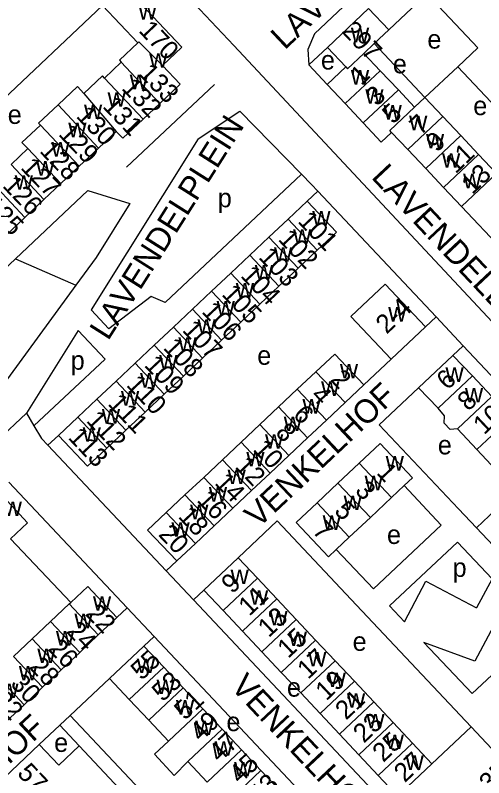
# Model space of a CAD drawing. Extents: x 161258 to 163262, y 380749 to 382054.
# Drawn here: x 162868.3 to 162967.6, y 381217.9 to 381379.6 of the extents above; entities that cross this region are included whole.
import ezdxf

# ---------------------------------------------------------------- set-up
doc = ezdxf.new("R2010")
doc.units = 0
for name, color, linetype in [('BLT_Basislijn', 7, 'Continuous'), ('BLT_Bebouwing', 7, 'Continuous'), ('BLT_Centroide', 7, 'Continuous'), ('BLT_Huisnummer', 7, 'Continuous'), ('BLT_Huisnummer_ tussenligend', 7, 'Continuous'), ('BLT_Huisnummer_reeks', 7, 'Continuous'), ('BLT_Onderverdeling_panden', 7, 'Continuous'), ('BLT_Straatnaam', 7, 'Continuous')]:
    doc.layers.add(name, color=color, linetype=linetype)

msp = doc.modelspace()

# ---------------------------------------------------------------- linework, layer by layer
at = {"layer": 'BLT_Basislijn'}
for p, q in [((162874.1, 381416.28), (162914.58, 381373.21)), ((162947.46, 381376.48), (162955.58, 381384.17)), ((162831.86, 381329.93), (162886.79, 381381.67)), ((163003.35, 381278.16), (162914.58, 381373.21)), ((162934.43, 381372.79), (162930.49, 381369.1)), ((162955.12, 381362.16), (162944.39, 381373.59)), ((162930.49, 381369.1), (162934.41, 381364.93)), ((162962.08, 381368.7), (162955.12, 381362.16)), ((162977.25, 381352.55), (162962.08, 381368.7)), ((162910.51, 381364.95), (162891.86, 381347.41)), ((162907.04, 381353.4), (162915.85, 381359.27)), ((162928.94, 381345.88), (162915.85, 381359.27)), ((162907.04, 381353.4), (162884.35, 381317.13)), ((162900.06, 381318.69), (162928.94, 381345.88)), ((162931.04, 381343.73), (162928.94, 381345.88)), ((162868.28, 381327.96), (162883.66, 381342.44)), ((162883.66, 381342.44), (162892.56, 381339.69)), ((162930.17, 381340.17), (162932.41, 381342.28)), ((162892.56, 381339.69), (162885.4, 381328.24)), ((162962.87, 381339.07), (162974.84, 381326.34)), ((162847.53, 381308.41), (162868.28, 381327.96)), ((162868.28, 381327.96), (162881.08, 381322.33)), ((162885.4, 381328.24), (162881.08, 381322.33)), ((162884.35, 381317.13), (162888.1, 381313.12)), ((162957.5, 381315.63), (162955.26, 381313.52)), ((162963.26, 381309.51), (162957.5, 381315.63)), ((162881.61, 381312.74), (162870.62, 381295.18)), ((162881.61, 381312.74), (162887.29, 381306.66)), ((162872.23, 381292.49), (162887.29, 381306.66)), ((162947.98, 381306.67), (162942.16, 381301.18)), ((162953.79, 381300.6), (162945.4, 381292.7)), ((162870.62, 381295.18), (162861.32, 381286.48)), ((162870.62, 381295.18), (162872.23, 381292.49)), ((162872.23, 381292.49), (162873.81, 381289.85)), ((162962.23, 381274.91), (162945.4, 381292.7)), ((162877.42, 381290.5), (162875.18, 381288.39)), ((162866.88, 381280.58), (162891.97, 381253.93)), ((162958.6, 381271.48), (162950.7, 381279.83)), ((162966.03, 381270.9), (162962.23, 381274.91)), ((162923.78, 381272.34), (162915.49, 381264.54)), ((162940.58, 381254.51), (162923.78, 381272.34)), ((162944.22, 381257.94), (162958.6, 381271.48)), ((162867.27, 381268.58), (162880.02, 381255.05)), ((162947.64, 381254.3), (162962.03, 381267.85)), ((162944.22, 381257.94), (162936.33, 381266.31)), ((162902.51, 381263.85), (162900.27, 381261.75)), ((162900.27, 381261.75), (162906.03, 381255.63)), ((162964.93, 381228.64), (162940.58, 381254.51)), ((162950.79, 381250.96), (162947.64, 381254.3)), ((162889.79, 381251.88), (162891.97, 381253.93)), ((162891.97, 381253.93), (162897.73, 381247.82)), ((162897.73, 381247.82), (162895.55, 381245.76)), ((162897.73, 381247.82), (162930.64, 381212.89)), ((162965.14, 381235.71), (162979.53, 381249.26)), ((162965.14, 381235.71), (162954.91, 381246.58)), ((162879.92, 381231.05), (162888.24, 381238.9)), ((162877.74, 381228.99), (162879.92, 381231.05)), ((162908.71, 381200.48), (162879.92, 381231.05)), ((162873.34, 381224.89), (162877.73, 381229)), ((162877.73, 381229), (162881.84, 381224.62))]:
    msp.add_line(p, q, dxfattribs=at)
for points in [[(162962.52, 381404.8), (162931.72, 381375.66), (162930.27, 381372.33), (162930.49, 381369.1)], [(162962.08, 381368.7), (162966.35, 381372.7), (162955.58, 381384.17)], [(162931.04, 381343.73), (162932.41, 381342.28)], [(162932.41, 381342.28), (162957.5, 381315.63)], [(162881.08, 381322.33), (162865.25, 381300.67), (162866.24, 381294.07), (162863.45, 381291.47)], [(162900.06, 381318.69), (162897.05, 381319.96), (162888.1, 381313.12)], [(162963.26, 381309.51), (162961.07, 381307.46)], [(162984.16, 381287.31), (162963.26, 381309.51)], [(162875.18, 381288.39), (162873.81, 381289.85)], [(162900.27, 381261.75), (162875.18, 381288.39)], [(162969.35, 381260.07), (162962.03, 381267.85)], [(162950.79, 381250.96), (162955.32, 381259.58), (162966.07, 381253.93)], [(162969.35, 381260.07), (162966.07, 381253.93)], [(162908.21, 381257.69), (162906.03, 381255.63)], [(162972.97, 381256.23), (162965.7, 381242.61), (162954.91, 381246.58)], [(162906.03, 381255.63), (162947.38, 381211.63)]]:
    msp.add_lwpolyline(points, dxfattribs=at)
at = {"layer": 'BLT_Bebouwing'}
for p, q in [((162894.25, 381373.76), (162886.79, 381381.67)), ((162934.43, 381372.79), (162943.19, 381381.01)), ((162943.19, 381381.01), (162947.46, 381376.48)), ((162947.46, 381376.48), (162944.39, 381373.59)), ((162938.35, 381368.64), (162934.43, 381372.79)), ((162944.39, 381373.59), (162942.19, 381371.52)), ((162942.19, 381371.52), (162945.66, 381367.84)), ((162890.73, 381369.65), (162887.15, 381366.29)), ((162938.35, 381368.64), (162934.41, 381364.93)), ((162945.66, 381367.84), (162949.49, 381363.77)), ((162934.41, 381364.93), (162938.23, 381360.86)), ((162949.49, 381363.77), (162952.94, 381360.11)), ((162952.94, 381360.11), (162955.12, 381362.16)), ((162955.12, 381362.16), (162958.91, 381358.13)), ((162898.92, 381360.92), (162895.35, 381357.55)), ((162938.23, 381360.86), (162942.05, 381356.79)), ((162958.91, 381358.13), (162962.71, 381354.09)), ((162889.68, 381354.98), (162885.92, 381351.44)), ((162948.07, 381354.77), (162951.49, 381351.15)), ((162962.71, 381354.09), (162966.5, 381350.06)), ((162870.93, 381351.33), (162867.37, 381347.94)), ((162885.92, 381351.44), (162881.81, 381347.57)), ((162951.49, 381351.15), (162955.28, 381347.12)), ((162966.5, 381350.06), (162970.29, 381346.03)), ((162877.95, 381343.93), (162881.81, 381347.57)), ((162955.28, 381347.12), (162959.08, 381343.09)), ((162970.29, 381346.03), (162962.87, 381339.07)), ((162874.33, 381340.52), (162877.95, 381343.93)), ((162962.87, 381339.07), (162959.08, 381343.09)), ((162870.29, 381336.71), (162874.33, 381340.52)), ((162866.24, 381332.9), (162870.29, 381336.71)), ((162864.7, 381278.52), (162870.87, 381271.97)), ((162966.03, 381270.9), (162971.96, 381276.49)), ((162870.87, 381271.97), (162867.27, 381268.58)), ((162880.02, 381255.05), (162883.62, 381258.43)), ((162883.62, 381258.43), (162889.79, 381251.88)), ((162875.76, 381251.03), (162879.69, 381254.73)), ((162879.69, 381254.73), (162880.02, 381255.05)), ((162871.82, 381247.32), (162875.76, 381251.03)), ((162889.79, 381251.88), (162885.86, 381248.18)), ((162885.86, 381248.18), (162881.93, 381244.47)), ((162867.89, 381243.62), (162871.82, 381247.32)), ((162888.24, 381238.9), (162895.55, 381245.76)), ((162895.55, 381245.76), (162899.73, 381241.31)), ((162881.93, 381244.47), (162877.99, 381240.77)), ((162899.73, 381241.31), (162903.86, 381236.93)), ((162877.99, 381240.77), (162874.06, 381237.07)), ((162874.06, 381237.07), (162870.13, 381233.37)), ((162903.86, 381236.93), (162908.02, 381232.51)), ((162870.13, 381233.37), (162866.2, 381229.67)), ((162896.57, 381230.05), (162892.44, 381234.44)), ((162908.02, 381232.51), (162912.13, 381228.14)), ((162900.74, 381225.65), (162896.57, 381230.05)), ((162964.93, 381228.64), (162956.6, 381220.8)), ((162981.69, 381210.83), (162964.93, 381228.64)), ((162912.13, 381228.14), (162916.25, 381223.77)), ((162864.29, 381216.35), (162873.34, 381224.89)), ((162881.84, 381224.62), (162890.36, 381215.55)), ((162916.25, 381223.77), (162920.36, 381219.4)), ((162908.97, 381216.92), (162904.85, 381221.29)), ((162920.36, 381219.4), (162924.64, 381214.86))]:
    msp.add_line(p, q, dxfattribs=at)
for points in [[(162891.28, 381385.91), (162903.6, 381372.82), (162899.49, 381368.95)], [(162894.25, 381373.76), (162890.33, 381370.07), (162890.73, 381369.65)], [(162899.49, 381368.95), (162903.24, 381364.98), (162898.92, 381360.92)], [(162887.15, 381366.29), (162886.74, 381366.73), (162882.81, 381363.02)], [(162882.81, 381363.02), (162881.44, 381364.46), (162877.33, 381360.61)], [(162877.33, 381360.61), (162873.21, 381356.75), (162873.63, 381356.31)], [(162873.63, 381356.31), (162869.68, 381352.64), (162870.93, 381351.33)], [(162889.68, 381354.98), (162891.05, 381353.51), (162895.35, 381357.55)], [(162942.05, 381356.79), (162945.87, 381352.72), (162948.07, 381354.77)], [(162926.12, 381336.35), (162930.17, 381340.17)], [(162930.17, 381340.17), (162936.34, 381333.62), (162932.29, 381329.8)], [(162922.06, 381332.53), (162926.12, 381336.35)], [(162918.01, 381328.72), (162922.06, 381332.53)], [(162913.95, 381324.9), (162918.01, 381328.72)], [(162932.29, 381329.8), (162928.23, 381325.98)], [(162924.18, 381322.16), (162928.23, 381325.98)], [(162909.9, 381321.08), (162913.95, 381324.9)], [(162924.18, 381322.16), (162920.12, 381318.35)], [(162947.98, 381306.67), (162939.44, 381315.74), (162946.72, 381322.6), (162955.26, 381313.52)], [(162905.84, 381317.26), (162909.9, 381321.08)], [(162920.12, 381318.35), (162916.07, 381314.53)], [(162901.79, 381313.44), (162905.84, 381317.26)], [(162916.07, 381314.53), (162912.01, 381310.71)], [(162897.73, 381309.63), (162901.79, 381313.44)], [(162955.26, 381313.52), (162947.98, 381306.67)], [(162893.67, 381305.81), (162897.73, 381309.63)], [(162912.01, 381310.71), (162907.95, 381306.89)], [(162932.02, 381304), (162935.99, 381307.74), (162942.16, 381301.18)], [(162907.95, 381306.89), (162903.9, 381303.07)], [(162953.79, 381300.6), (162961.07, 381307.46)], [(162961.07, 381307.46), (162965.18, 381303.09)], [(162889.62, 381301.99), (162893.67, 381305.81)], [(162903.9, 381303.07), (162899.84, 381299.25)], [(162932.02, 381304), (162928.05, 381300.27)], [(162965.18, 381303.09), (162969.3, 381298.72)], [(162885.56, 381298.17), (162889.62, 381301.99)], [(162942.16, 381301.18), (162938.19, 381297.45)], [(162924.08, 381296.53), (162928.05, 381300.27)], [(162957.9, 381296.23), (162953.79, 381300.6)], [(162881.51, 381294.35), (162885.56, 381298.17)], [(162899.84, 381299.25), (162895.79, 381295.44)], [(162920.12, 381292.79), (162924.08, 381296.53)], [(162938.19, 381297.45), (162934.22, 381293.71)], [(162895.79, 381295.44), (162891.73, 381291.62)], [(162962.02, 381291.86), (162960.48, 381291.71), (162959.21, 381293.06), (162959.3, 381294.65), (162957.9, 381296.23)], [(162877.42, 381290.5), (162881.51, 381294.35)], [(162934.22, 381293.71), (162930.25, 381289.98)], [(162891.73, 381291.62), (162887.68, 381287.8)], [(162920.12, 381292.79), (162916.15, 381289.06)], [(162966.13, 381287.5), (162962.02, 381291.86)], [(162887.68, 381287.8), (162883.59, 381283.95), (162877.42, 381290.5)], [(162930.25, 381289.98), (162926.29, 381286.24)], [(162912.18, 381285.32), (162916.15, 381289.06)], [(162950.7, 381279.83), (162952.46, 381281.49), (162945.6, 381288.77), (162941.15, 381284.58)], [(162970.24, 381283.13), (162966.13, 381287.5)], [(162908.21, 381281.58), (162912.18, 381285.32)], [(162926.29, 381286.24), (162922.32, 381282.5)], [(162941.15, 381284.58), (162936.69, 381280.38)], [(162922.32, 381282.5), (162918.35, 381278.77)], [(162904.24, 381277.85), (162908.21, 381281.58)], [(162936.69, 381280.38), (162932.24, 381276.19)], [(162918.35, 381278.77), (162914.38, 381275.03)], [(162948, 381277.3), (162950.7, 381279.83)], [(162900.28, 381274.11), (162904.24, 381277.85)], [(162948, 381277.3), (162943.55, 381273.1)], [(162932.24, 381276.19), (162927.8, 381272), (162934.65, 381264.72), (162936.33, 381266.31)], [(162902.51, 381263.85), (162896.3, 381270.37), (162900.28, 381274.11)], [(162914.38, 381275.03), (162910.41, 381271.3)], [(162939.09, 381268.91), (162943.55, 381273.1)], [(162910.41, 381271.3), (162906.45, 381267.56)], [(162982.78, 381253.11), (162966.03, 381270.9)], [(162936.33, 381266.31), (162939.09, 381268.91)], [(162906.45, 381267.56), (162902.51, 381263.85)], [(162908.21, 381257.69), (162915.49, 381264.54)], [(162915.49, 381264.54), (162919.61, 381260.17)], [(162919.61, 381260.17), (162923.72, 381255.81)], [(162912.33, 381253.32), (162908.21, 381257.69)], [(162923.72, 381255.81), (162927.83, 381251.44)], [(162916.44, 381248.95), (162912.33, 381253.32)], [(162927.83, 381251.44), (162931.95, 381247.07)], [(162920.55, 381244.58), (162916.44, 381248.95)], [(162931.95, 381247.07), (162936.06, 381242.7)], [(162924.67, 381240.21), (162920.55, 381244.58)], [(162936.06, 381242.7), (162940.17, 381238.33)], [(162928.78, 381235.85), (162924.67, 381240.21)], [(162892.44, 381234.44), (162888.24, 381238.9)], [(162940.17, 381238.33), (162944.29, 381233.96)], [(162932.89, 381231.48), (162928.78, 381235.85)], [(162944.29, 381233.96), (162948.4, 381229.6)], [(162937.01, 381227.11), (162932.89, 381231.48)], [(162948.4, 381229.6), (162952.51, 381225.23)], [(162941.12, 381222.74), (162937.01, 381227.11)], [(162904.85, 381221.29), (162901.97, 381218.37), (162897.75, 381222.85), (162900.74, 381225.65)], [(162952.51, 381225.23), (162956.6, 381220.8)], [(162873.34, 381224.89), (162877.47, 381220.53), (162881.84, 381224.62)], [(162945.23, 381218.37), (162941.12, 381222.74)], [(162949.63, 381213.62), (162945.23, 381218.37)]]:
    msp.add_lwpolyline(points, dxfattribs=at)
at = {"layer": 'BLT_Onderverdeling_panden'}
for p, q in [((162890.73, 381369.65), (162898.92, 381360.92)), ((162945.66, 381367.84), (162938.23, 381360.86)), ((162887.15, 381366.29), (162895.35, 381357.55)), ((162882.81, 381363.02), (162889.68, 381354.98)), ((162942.05, 381356.79), (162949.49, 381363.77)), ((162877.33, 381360.61), (162885.92, 381351.44)), ((162873.63, 381356.31), (162881.81, 381347.57)), ((162955.28, 381347.12), (162962.71, 381354.09)), ((162870.93, 381351.33), (162877.95, 381343.93)), ((162959.08, 381343.09), (162966.5, 381350.06)), ((162867.37, 381347.94), (162874.33, 381340.52)), ((162861.67, 381345.86), (162870.29, 381336.71)), ((162932.29, 381329.8), (162926.12, 381336.35)), ((162928.23, 381325.98), (162922.06, 381332.53)), ((162924.18, 381322.16), (162918.01, 381328.72)), ((162920.12, 381318.35), (162913.95, 381324.9)), ((162916.07, 381314.53), (162909.9, 381321.08)), ((162912.01, 381310.71), (162905.84, 381317.26)), ((162907.95, 381306.89), (162901.79, 381313.44)), ((162903.9, 381303.07), (162897.73, 381309.63)), ((162899.84, 381299.25), (162893.67, 381305.81)), ((162932.02, 381304), (162938.19, 381297.45)), ((162965.18, 381303.09), (162957.9, 381296.23)), ((162895.79, 381295.44), (162889.62, 381301.99)), ((162928.05, 381300.27), (162934.22, 381293.71)), ((162891.73, 381291.62), (162885.56, 381298.17)), ((162969.3, 381298.72), (162962.02, 381291.86)), ((162924.08, 381296.53), (162930.25, 381289.98)), ((162887.68, 381287.8), (162881.51, 381294.35)), ((162973.41, 381294.35), (162966.13, 381287.5)), ((162920.12, 381292.79), (162926.29, 381286.24)), ((162916.15, 381289.06), (162922.32, 381282.5)), ((162912.18, 381285.32), (162918.35, 381278.77)), ((162941.15, 381284.58), (162948, 381277.3)), ((162908.21, 381281.58), (162914.38, 381275.03)), ((162936.69, 381280.38), (162943.55, 381273.1)), ((162904.24, 381277.85), (162910.41, 381271.3)), ((162932.24, 381276.19), (162939.09, 381268.91)), ((162900.28, 381274.11), (162906.45, 381267.56)), ((162912.33, 381253.32), (162919.61, 381260.17)), ((162879.69, 381254.73), (162885.86, 381248.18)), ((162916.44, 381248.95), (162923.72, 381255.81)), ((162875.76, 381251.03), (162881.93, 381244.47)), ((162920.55, 381244.58), (162927.83, 381251.44)), ((162871.82, 381247.32), (162877.99, 381240.77)), ((162924.67, 381240.21), (162931.95, 381247.07)), ((162867.89, 381243.62), (162874.06, 381237.07)), ((162928.78, 381235.85), (162936.06, 381242.7)), ((162863.96, 381239.92), (162870.13, 381233.37)), ((162932.89, 381231.48), (162940.17, 381238.33)), ((162896.57, 381230.05), (162903.86, 381236.93)), ((162937.01, 381227.11), (162944.29, 381233.96)), ((162900.74, 381225.65), (162908.02, 381232.51)), ((162941.12, 381222.74), (162948.4, 381229.6)), ((162904.85, 381221.29), (162912.13, 381228.14)), ((162945.23, 381218.37), (162952.51, 381225.23)), ((162908.97, 381216.92), (162916.25, 381223.77)), ((162913.08, 381212.55), (162920.36, 381219.4))]:
    msp.add_line(p, q, dxfattribs=at)
for points in [[(162894.25, 381373.76), (162894.44, 381373.94), (162899.49, 381368.95)], [(162938.35, 381368.64), (162938.71, 381368.25), (162942.19, 381371.52)], [(162948.07, 381354.77), (162947.69, 381355.17), (162952.94, 381360.11)], [(162951.49, 381351.15), (162958.91, 381358.13), (162958.91, 381358.13)], [(162892.44, 381234.44), (162899.73, 381241.31)], [(162951.82, 381215.67), (162951.51, 381216.01), (162956.6, 381220.8)]]:
    msp.add_lwpolyline(points, dxfattribs=at)

# ---------------------------------------------------------------- texts
at = {"layer": 'BLT_Centroide'}
for s, p in [('w', (162894.38, 381378.7)), ('w', (162939.43, 381373.87)), ('e', (162955.64, 381372.53)), ('w', (162896.66, 381368.46)), ('e', (162933.07, 381368.1)), ('e', (162948.32, 381367.29)), ('w', (162939.43, 381364.9)), ('w', (162892.54, 381363.9)), ('w', (162887.82, 381360.22)), ('w', (162942.48, 381360.85)), ('e', (162965.37, 381358.42)), ('e', (162866.66, 381356.56)), ('w', (162882.83, 381357.6)), ('w', (162946.35, 381357.48)), ('w', (162951.77, 381355.22)), ('w', (162879.5, 381353.74)), ('w', (162955.34, 381351.38)), ('w', (162875.91, 381349.63)), ('w', (162958.75, 381347.28)), ('w', (162872.7, 381345.59)), ('w', (162868.14, 381342.61)), ('w', (162963.23, 381342.91)), ('p', (162911.2, 381338.87)), ('w', (162931.23, 381335)), ('w', (162927.17, 381331.16)), ('w', (162923.12, 381327.34)), ('w', (162919.06, 381323.53)), ('w', (162915.02, 381319.72)), ('w', (162910.95, 381315.91)), ('w', (162947.34, 381314.64)), ('w', (162906.89, 381312.06)), ('w', (162902.84, 381308.25)), ('e', (162919.57, 381305.47)), ('p', (162880.01, 381304.42)), ('w', (162898.78, 381304.44)), ('w', (162937.09, 381302.59)), ('w', (162959.48, 381301.84)), ('w', (162894.73, 381300.62)), ('w', (162933.12, 381298.86)), ('w', (162890.67, 381296.81)), ('w', (162963.6, 381297.47)), ('w', (162929.16, 381295.12)), ('w', (162886.62, 381293)), ('w', (162925.19, 381291.39)), ('w', (162882.55, 381289.16)), ('w', (162921.22, 381287.66)), ('e', (162957.86, 381286.46)), ('w', (162917.25, 381283.91)), ('w', (162946.8, 381283.03)), ('w', (162913.28, 381280.17)), ('w', (162942.34, 381278.84)), ('w', (162909.31, 381276.44)), ('w', (162937.89, 381274.64)), ('w', (162865.81, 381273.39)), ('w', (162905.34, 381272.7)), ('w', (162901.38, 381268.98)), ('w', (162933.44, 381270.45)), ('e', (162947.08, 381267.46)), ('p', (162960.99, 381260.47)), ('w', (162913.91, 381258.94)), ('w', (162918.02, 381254.56)), ('w', (162884.73, 381253.31)), ('w', (162880.81, 381249.59)), ('w', (162922.14, 381250.19)), ('w', (162876.88, 381245.91)), ('w', (162926.25, 381245.81)), ('e', (162939.79, 381244.79)), ('w', (162872.94, 381242.19)), ('w', (162930.36, 381241.47)), ('w', (162894.03, 381240.06)), ('w', (162869.02, 381238.5)), ('w', (162934.48, 381237.09)), ('w', (162898.21, 381235.62)), ('e', (162925.87, 381235.07)), ('w', (162865.08, 381234.78)), ('w', (162938.59, 381232.72)), ('w', (162902.33, 381231.28)), ('w', (162906.44, 381226.91)), ('e', (162913.03, 381227.76)), ('w', (162942.7, 381228.34)), ('w', (162946.81, 381223.97)), ('e', (162876.5, 381223.35)), ('w', (162910.55, 381222.53)), ('w', (162951.01, 381219.53)), ('w', (162914.66, 381218.16))]:
    msp.add_text(s, height=4, dxfattribs=at).set_placement(p)
at = {"layer": 'BLT_Huisnummer'}
for s, rotation, p in [('170', 313.6052, (162894.26, 381376.21)), ('297', 313.6052, (162937.32, 381376.09)), ('133', 313.6052, (162894.27, 381367.09)), ('1', 43.6052, (162941.63, 381364.57)), ('132', 313.6052, (162890.64, 381364.01)), ('5', 43.6052, (162948.37, 381356.35)), ('130', 313.6052, (162880.99, 381358.08)), ('9', 43.6052, (162957.66, 381350.38)), ('128', 313.6052, (162873.26, 381350.68)), ('13', 43.6052, (162965.16, 381341.45)), ('126', 313.6052, (162865.38, 381343.3)), ('101', 313.2753, (162928, 381335.78)), ('103', 313.2753, (162919.68, 381328.16)), ('105', 313.2753, (162911.85, 381320.3)), ('107', 313.2753, (162903.49, 381312.71)), ('109', 313.2753, (162895.44, 381305.26)), ('2', 313.2759, (162934.92, 381302.21)), ('6', 43.2755, (162959.88, 381299.94)), ('111', 313.2753, (162887.71, 381297.07)), ('6', 313.2759, (162926.96, 381294.71)), ('10', 43.2755, (162967.66, 381290.47)), ('113', 313.2759, (162879.28, 381289.93)), ('10', 313.2759, (162918.5, 381287.4)), ('1', 313.275, (162944.7, 381282.44)), ('14', 313.2759, (162910.36, 381280.28)), ('7', 313.275, (162931.1, 381270.03)), ('20', 313.5941, (162898.43, 381269.34)), ('9', 43.2756, (162914.25, 381256.73)), ('22', 313.2782, (162882.93, 381252.52)), ('13', 43.2756, (162922, 381247.45)), ('26', 313.2782, (162875.01, 381245.1)), ('55', 43.2755, (162895.06, 381238.37)), ('17', 43.2756, (162930.35, 381238.6)), ('30', 313.2782, (162867.04, 381237.64)), ('51', 43.2755, (162904.25, 381229.92)), ('21', 43.2756, (162938.4, 381229.95)), ('47', 43.2755, (162911.54, 381220.95)), ('27', 43.2757, (162950.85, 381216.7)), ('57 t/m 67', 313.2738, (162868.48, 381218.67)), ('43', 43.2755, (162920.08, 381212.13))]:
    msp.add_text(s, height=4, rotation=rotation, dxfattribs=at).set_placement(p)
at = {"layer": 'BLT_Huisnummer_ tussenligend'}
for s, rotation, p in [('3', 43.6052, (162944.94, 381360.13)), ('131', 313.6052, (162886.61, 381360.14)), ('7', 43.6052, (162954.18, 381353.97)), ('129', 313.6052, (162877.24, 381354.26)), ('11', 43.6052, (162961.64, 381345.84)), ('127', 313.6052, (162869.23, 381347.14)), ('125', 313.6052, (162861.39, 381339.03)), ('102', 313.2753, (162923.83, 381331.97)), ('104', 313.2753, (162915.85, 381324.25)), ('106', 313.2753, (162907.62, 381316.62)), ('108', 313.2753, (162899.46, 381308.94)), ('110', 313.2753, (162891.64, 381301.05)), ('4', 313.2759, (162930.73, 381298.76)), ('8', 43.2755, (162964.3, 381295.47)), ('112', 313.2753, (162883.13, 381293.5)), ('8', 313.2759, (162923.24, 381290.89)), ('12', 313.2759, (162914.68, 381283.76)), ('3', 313.275, (162940.11, 381278.59)), ('16', 313.2759, (162906.6, 381276.62)), ('5', 313.275, (162935.72, 381274.29)), ('18', 313.2759, (162902.62, 381273.17)), ('11', 43.2756, (162917.89, 381252)), ('24', 313.2782, (162878.9, 381248.8)), ('15', 43.2756, (162926.14, 381243.04)), ('28', 313.2782, (162871.02, 381241.26)), ('53', 43.2755, (162899.54, 381233.82)), ('19', 43.2756, (162934.21, 381234.04)), ('32', 313.2782, (162863.31, 381234.08)), ('49', 43.2755, (162907.55, 381225.35)), ('23', 43.2756, (162942.19, 381225.07)), ('25', 43.2756, (162946.29, 381220.98)), ('45', 43.2755, (162915.88, 381216.41))]:
    msp.add_text(s, height=4, rotation=rotation, dxfattribs=at).set_placement(p)
at = {"layer": 'BLT_Huisnummer_reeks'}
for s, rotation, p in [('2-4', 43.2755, (162947, 381311.83)), ('29 t/m 35', 43.2756, (162957.02, 381203.4))]:
    msp.add_text(s, height=4, rotation=rotation, dxfattribs=at).set_placement(p)
at = {"layer": 'BLT_Straatnaam'}
for s, rotation, p in [('LAVENDELLAAN', 43.2766, (162925.37, 381372.11)), ('LAVENDELPLEIN', 57.6543, (162887.95, 381310.41)), ('LAVENDELLAAN', 313.275, (162943.58, 381345.16)), ('VENKELHOF', 43.2752, (162919.8, 381270.67)), ('VENKELHOF', 313.275, (162913.71, 381237.02)), ('VENKELHOF', 42.7914, (162845.24, 381200.52))]:
    msp.add_text(s, height=5, rotation=rotation, dxfattribs=at).set_placement(p)

doc.saveas('drawing.dxf')
